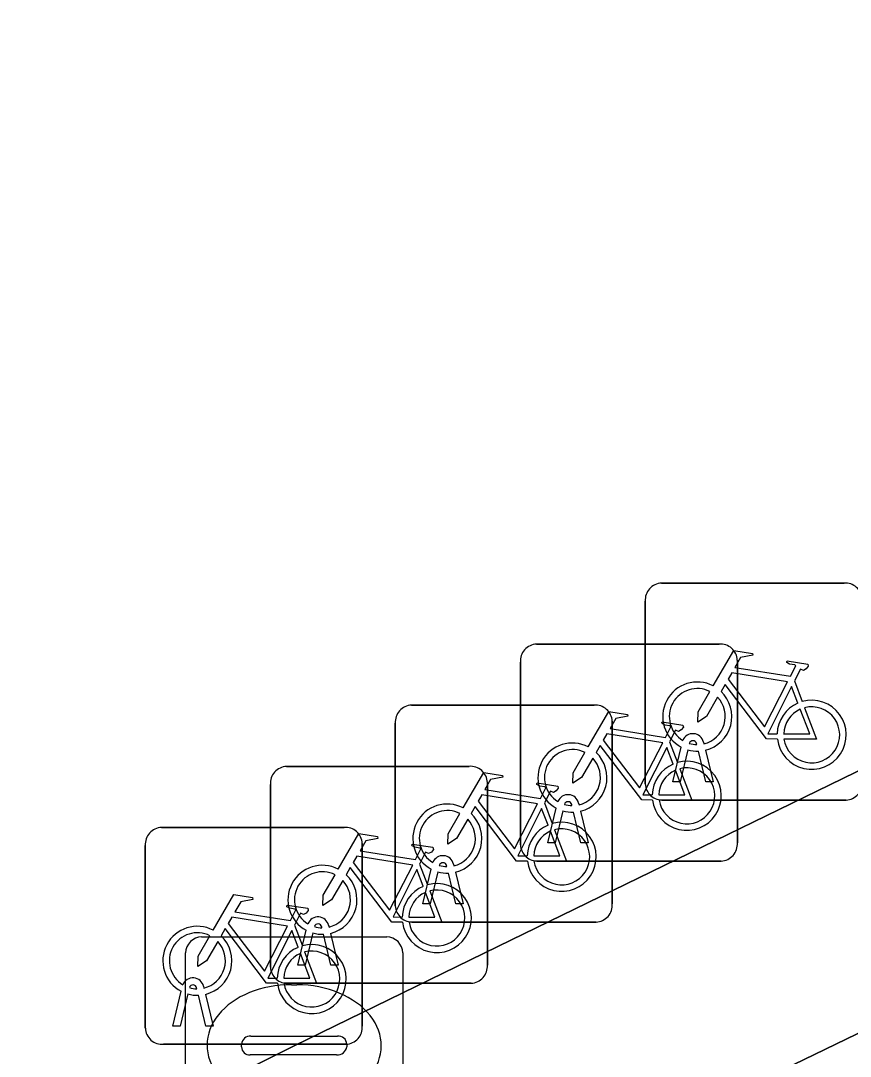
# Model space of a CAD drawing. Extents: x 160455 to 162082, y 388339 to 389736.
# Drawn here: x 160997.743 to 161001.562, y 388904.268 to 388909.038 of the extents above; entities that cross this region are included whole.
import ezdxf

# ---------------------------------------------------------------- set-up
doc = ezdxf.new("R2010")
doc.units = 0
for name, color, linetype in [('IMGEO_Fietsenrek', 7, 'Continuous'), ('IMGEO_Kolk', 7, 'Continuous'), ('IMGEO_Voetgangersgebied_open', 7, 'Continuous'), ('IMGEO_Voetpad_open', 7, 'Continuous')]:
    doc.layers.add(name, color=color, linetype=linetype)

msp = doc.modelspace()

# ---------------------------------------------------------------- linework, layer by layer
at = {"layer": 'IMGEO_Fietsenrek'}
for p, q in [((161000.6929, 388906.4475), (161001.5338, 388906.4475)), ((161001.5338, 388906.4475), (161000.6929, 388906.4475)), ((161000.6185, 388905.5229), (161000.6185, 388906.3638)), ((161000.6185, 388906.3638), (161000.6185, 388905.5229)), ((161000.1179, 388906.1665), (161000.9588, 388906.1665)), ((161000.9588, 388906.1665), (161000.1179, 388906.1665)), ((161000.0435, 388905.2419), (161000.0435, 388906.0828)), ((161000.0435, 388906.0828), (161000.0435, 388905.2419)), ((161001.0425, 388906.0921), (161001.0425, 388905.2512)), ((161001.0425, 388905.2512), (161001.0425, 388906.0921)), ((161001.3052, 388905.9972), (161001.3415, 388905.902)), ((160999.5419, 388905.8855), (161000.3828, 388905.8855)), ((161000.3828, 388905.8855), (160999.5419, 388905.8855)), ((160999.4675, 388904.9609), (160999.4675, 388905.8018)), ((160999.4675, 388905.8018), (160999.4675, 388904.9609)), ((161000.4665, 388905.8111), (161000.4665, 388904.9702)), ((161000.4665, 388904.9702), (161000.4665, 388905.8111)), ((161000.7302, 388905.7162), (161000.7665, 388905.621)), ((161000.7455, 388905.5323), (161000.7838, 388905.6923)), ((161000.8142, 388905.6801), (161000.7789, 388905.5323)), ((161000.8559, 388905.7039), (161000.8549, 388905.7082)), ((161000.897, 388905.5323), (161000.8631, 388905.674)), ((161000.8866, 388905.7154), (161000.8884, 388905.7075)), ((161000.8954, 388905.6783), (161000.9304, 388905.5323)), ((160998.9669, 388905.6035), (160999.8078, 388905.6035)), ((160999.8078, 388905.6035), (160998.9669, 388905.6035)), ((161000.7789, 388905.5323), (161000.7455, 388905.5323)), ((161000.9304, 388905.5323), (161000.897, 388905.5323)), ((160998.8925, 388904.6789), (160998.8925, 388905.5198)), ((160998.8925, 388905.5198), (160998.8925, 388904.6789)), ((160999.8915, 388905.5291), (160999.8915, 388904.6882)), ((160999.8915, 388904.6882), (160999.8915, 388905.5291)), ((161000.1542, 388905.4352), (161000.1905, 388905.34)), ((161001.5431, 388905.4485), (161000.7022, 388905.4485)), ((161000.7022, 388905.4485), (161001.5431, 388905.4485)), ((161000.1705, 388905.2513), (161000.2088, 388905.4113)), ((161000.2392, 388905.3991), (161000.2039, 388905.2513)), ((161000.2809, 388905.4229), (161000.2799, 388905.4272)), ((161000.322, 388905.2513), (161000.2881, 388905.393)), ((161000.3116, 388905.4344), (161000.3134, 388905.4265)), ((161000.3204, 388905.3973), (161000.3554, 388905.2513)), ((160998.3909, 388905.3225), (160999.2318, 388905.3225)), ((160999.2318, 388905.3225), (160998.3909, 388905.3225)), ((160999.3155, 388905.2481), (160999.3155, 388904.4072)), ((160999.3155, 388904.4072), (160999.3155, 388905.2481)), ((161000.2039, 388905.2513), (161000.1705, 388905.2513)), ((161000.3554, 388905.2513), (161000.322, 388905.2513)), ((160998.3165, 388904.3979), (160998.3165, 388905.2388)), ((160998.3165, 388905.2388), (160998.3165, 388904.3979)), ((160999.5792, 388905.1532), (160999.6155, 388905.058)), ((160999.7356, 388905.1534), (160999.7374, 388905.1455)), ((161000.9681, 388905.1675), (161000.1272, 388905.1675)), ((161000.1272, 388905.1675), (161000.9681, 388905.1675)), ((160999.5945, 388904.9703), (160999.6328, 388905.1303)), ((160999.6632, 388905.1181), (160999.6279, 388904.9703)), ((160999.7049, 388905.1419), (160999.7039, 388905.1462)), ((160999.746, 388904.9703), (160999.7121, 388905.112)), ((160999.7444, 388905.1163), (160999.7794, 388904.9703)), ((160999.6279, 388904.9703), (160999.5945, 388904.9703)), ((160999.7794, 388904.9703), (160999.746, 388904.9703)), ((160999.0032, 388904.8722), (160999.0395, 388904.777)), ((160999.1299, 388904.8599), (160999.1289, 388904.8642)), ((160999.1606, 388904.8714), (160999.1624, 388904.8635)), ((161000.3921, 388904.8865), (160999.5512, 388904.8865)), ((160999.5512, 388904.8865), (161000.3921, 388904.8865)), ((160999.0195, 388904.6883), (160999.0578, 388904.8483)), ((160999.0882, 388904.8361), (160999.0529, 388904.6883)), ((160999.171, 388904.6883), (160999.1371, 388904.83)), ((160999.1694, 388904.8343), (160999.2044, 388904.6883)), ((160999.0529, 388904.6883), (160999.0195, 388904.6883)), ((160999.2044, 388904.6883), (160999.171, 388904.6883)), ((160998.5539, 388904.5789), (160998.5529, 388904.5832)), ((160998.5846, 388904.5904), (160998.5864, 388904.5825)), ((160999.8171, 388904.6045), (160998.9762, 388904.6045)), ((160998.9762, 388904.6045), (160999.8171, 388904.6045)), ((160998.4435, 388904.4073), (160998.4818, 388904.5673)), ((160998.5122, 388904.5551), (160998.4769, 388904.4073)), ((160998.595, 388904.4073), (160998.5611, 388904.549)), ((160998.5934, 388904.5533), (160998.6284, 388904.4073)), ((160998.4769, 388904.4073), (160998.4435, 388904.4073)), ((160998.6284, 388904.4073), (160998.595, 388904.4073)), ((160999.2411, 388904.3235), (160998.4002, 388904.3235)), ((160998.4002, 388904.3235), (160999.2411, 388904.3235))]:
    msp.add_line(p, q, dxfattribs=at)
for points in [[(161000.9311, 388905.9742), (161001.0258, 388906.1377), (161001.112, 388906.1239), (161001.1137, 388906.1152), (161001.0576, 388906.1043), (161001.0314, 388906.059), (161001.2866, 388906.0182)], [(161001.2866, 388906.0182), (161001.3116, 388906.067), (161001.3065, 388906.071), (161001.2833, 388906.0747), (161001.2706, 388906.0822), (161001.2696, 388906.0853), (161001.2718, 388906.0899), (161001.3666, 388906.0748), (161001.3689, 388906.0645), (161001.3595, 388906.0521), (161001.3471, 388906.0457), (161001.3326, 388906.0519), (161001.3052, 388905.9972)], [(161001.2737, 388905.993), (161001.0169, 388906.034), (161001.0002, 388906.0052), (161001.1672, 388905.7849), (161001.2737, 388905.993)], [(161001.2268, 388905.7295), (161001.1771, 388905.7296), (161000.9864, 388905.9813), (161000.9674, 388905.9485)], [(161001.3217, 388905.895), (161001.2924, 388905.9718), (161001.183, 388905.7537), (161001.2257, 388905.7536)], [(161000.9518, 388905.9217), (161000.9002, 388905.8325), (161000.8603, 388905.8065), (161000.8615, 388905.854), (161000.916, 388905.9482)], [(161001.2557, 388905.7535), (161001.3756, 388905.7533), (161001.3324, 388905.8669)], [(161001.3522, 388905.8738), (161001.4072, 388905.7292), (161001.2571, 388905.7295)], [(161000.3561, 388905.6932), (161000.4508, 388905.8567), (161000.537, 388905.8429), (161000.5387, 388905.8342), (161000.4826, 388905.8233), (161000.4564, 388905.778), (161000.7116, 388905.7372)], [(161000.7116, 388905.7372), (161000.7366, 388905.786), (161000.7315, 388905.79), (161000.7083, 388905.7937), (161000.6956, 388905.8012), (161000.6946, 388905.8043), (161000.6968, 388905.8089), (161000.7916, 388905.7938), (161000.7939, 388905.7835), (161000.7845, 388905.7711), (161000.7721, 388905.7647), (161000.7576, 388905.7709), (161000.7302, 388905.7162)], [(161000.6987, 388905.712), (161000.4419, 388905.753), (161000.4252, 388905.7242), (161000.5922, 388905.5039), (161000.6987, 388905.712)], [(161000.6518, 388905.4485), (161000.6021, 388905.4486), (161000.4114, 388905.7003), (161000.3924, 388905.6675)], [(161000.7467, 388905.614), (161000.7174, 388905.6908), (161000.608, 388905.4727), (161000.6507, 388905.4726)], [(161000.3768, 388905.6407), (161000.3252, 388905.5515), (161000.2853, 388905.5255), (161000.2865, 388905.573), (161000.341, 388905.6672)], [(161000.6807, 388905.4725), (161000.8006, 388905.4723), (161000.7574, 388905.5859)], [(161000.7772, 388905.5928), (161000.8322, 388905.4482), (161000.6821, 388905.4485)], [(160999.7801, 388905.4122), (160999.8748, 388905.5757), (160999.961, 388905.5619), (160999.9627, 388905.5532), (160999.9066, 388905.5423), (160999.8804, 388905.497), (161000.1356, 388905.4562)], [(161000.1356, 388905.4562), (161000.1606, 388905.505), (161000.1555, 388905.509), (161000.1323, 388905.5127), (161000.1196, 388905.5202), (161000.1186, 388905.5233), (161000.1208, 388905.5279), (161000.2156, 388905.5128), (161000.2179, 388905.5025), (161000.2085, 388905.4901), (161000.1961, 388905.4837), (161000.1816, 388905.4899), (161000.1542, 388905.4352)], [(161000.1227, 388905.431), (160999.8659, 388905.472), (160999.8492, 388905.4432), (161000.0162, 388905.2229), (161000.1227, 388905.431)], [(161000.0758, 388905.1675), (161000.0261, 388905.1676), (160999.8354, 388905.4193), (160999.8164, 388905.3865)], [(161000.1707, 388905.333), (161000.1414, 388905.4098), (161000.032, 388905.1917), (161000.0747, 388905.1916)], [(160999.8008, 388905.3597), (160999.7492, 388905.2705), (160999.7093, 388905.2445), (160999.7105, 388905.292), (160999.765, 388905.3862)], [(160999.2051, 388905.1302), (160999.2998, 388905.2937), (160999.386, 388905.2799), (160999.3877, 388905.2712), (160999.3316, 388905.2603), (160999.3054, 388905.215), (160999.5606, 388905.1742)], [(161000.1047, 388905.1915), (161000.2246, 388905.1913), (161000.1814, 388905.3049)], [(161000.2012, 388905.3118), (161000.2562, 388905.1672), (161000.1061, 388905.1675)], [(160999.5606, 388905.1742), (160999.5856, 388905.223), (160999.5805, 388905.227), (160999.5573, 388905.2307), (160999.5446, 388905.2382), (160999.5436, 388905.2413), (160999.5458, 388905.2459), (160999.6406, 388905.2308), (160999.6429, 388905.2205), (160999.6335, 388905.2081), (160999.6211, 388905.2017), (160999.6066, 388905.2079), (160999.5792, 388905.1532)], [(160999.5477, 388905.149), (160999.2909, 388905.19), (160999.2742, 388905.1612), (160999.4412, 388904.9409), (160999.5477, 388905.149)], [(160999.2258, 388905.0777), (160999.1742, 388904.9885), (160999.1343, 388904.9625), (160999.1355, 388905.01), (160999.19, 388905.1042)], [(160999.5008, 388904.8855), (160999.4511, 388904.8856), (160999.2604, 388905.1373), (160999.2414, 388905.1045)], [(160999.5957, 388905.051), (160999.5664, 388905.1278), (160999.457, 388904.9097), (160999.4997, 388904.9096)], [(160998.6291, 388904.8492), (160998.7238, 388905.0127), (160998.81, 388904.9989), (160998.8117, 388904.9902), (160998.7556, 388904.9793), (160998.7294, 388904.934), (160998.9846, 388904.8932)], [(160999.5297, 388904.9095), (160999.6496, 388904.9093), (160999.6064, 388905.0229)], [(160999.6262, 388905.0298), (160999.6812, 388904.8852), (160999.5311, 388904.8855)], [(160998.9846, 388904.8932), (160999.0096, 388904.942), (160999.0045, 388904.946), (160998.9813, 388904.9497), (160998.9686, 388904.9572), (160998.9676, 388904.9603), (160998.9698, 388904.9649), (160999.0646, 388904.9498), (160999.0669, 388904.9395), (160999.0575, 388904.9271), (160999.0451, 388904.9207), (160999.0306, 388904.9269), (160999.0032, 388904.8722)], [(160998.9717, 388904.868), (160998.7149, 388904.909), (160998.6982, 388904.8802), (160998.8652, 388904.6599), (160998.9717, 388904.868)], [(160998.6498, 388904.7967), (160998.5982, 388904.7075), (160998.5583, 388904.6815), (160998.5595, 388904.729), (160998.614, 388904.8232)], [(160998.9248, 388904.6045), (160998.8751, 388904.6046), (160998.6844, 388904.8563), (160998.6654, 388904.8235)], [(160999.0197, 388904.77), (160998.9904, 388904.8468), (160998.881, 388904.6287), (160998.9237, 388904.6286)], [(160998.9537, 388904.6285), (160999.0736, 388904.6283), (160999.0304, 388904.7419)], [(160999.0502, 388904.7488), (160999.1052, 388904.6042), (160998.9551, 388904.6045)]]:
    msp.add_lwpolyline(points, dxfattribs=at)
for centre, radius, start, end in [((161000.6962, 388906.3696), 0.0779, 92.4484, 184.2845), ((161000.6962, 388906.3696), 0.0779, 92.4484, 184.2845), ((161001.5396, 388906.3698), 0.0779, 2.4484, 94.2845), ((161001.5396, 388906.3698), 0.0779, 2.4484, 94.2845), ((161000.1212, 388906.0886), 0.0779, 92.4484, 184.2845), ((161000.1212, 388906.0886), 0.0779, 92.4484, 184.2845), ((161000.9646, 388906.0888), 0.0779, 2.4484, 94.2845), ((161000.9646, 388906.0888), 0.0779, 2.4484, 94.2845), ((161000.8581, 388905.8329), 0.159, 62.6766, 242.1369), ((161000.8581, 388905.8329), 0.129, 63.3192, 238.903), ((161000.8581, 388905.8329), 0.129, 283.6043, 43.4302), ((161000.8581, 388905.8329), 0.159, 283.5766, 46.6042), ((160999.5452, 388905.8076), 0.0779, 92.4484, 184.2845), ((160999.5452, 388905.8076), 0.0779, 92.4484, 184.2845), ((161000.3886, 388905.8078), 0.0779, 2.4484, 94.2845), ((161000.3886, 388905.8078), 0.0779, 2.4484, 94.2845), ((161001.3847, 388905.7489), 0.159, 113.3408, 178.3217), ((161001.3847, 388905.7489), 0.159, 187.0065, 105.7708), ((161001.3847, 388905.7489), 0.129, 113.923, 177.9556), ((161001.3847, 388905.7489), 0.129, 188.6715, 104.5883), ((161000.8379, 388905.7043), 0.0499, 12.8025, 158.6934), ((161000.8379, 388905.7043), 0.0174, 12.8025, 163.4502), ((161000.2831, 388905.5519), 0.159, 62.6766, 242.1369), ((161000.2831, 388905.5519), 0.129, 63.3192, 238.903), ((161000.8581, 388905.8329), 0.159, 253.9967, 271.7867), ((161000.8581, 388905.8329), 0.129, 253.415, 269.0204), ((161000.2831, 388905.5519), 0.129, 283.6043, 43.4302), ((161000.2831, 388905.5519), 0.159, 283.5766, 46.6042), ((161000.8097, 388905.4679), 0.159, 187.0065, 105.7708), ((160998.9702, 388905.5256), 0.0779, 92.4484, 184.2845), ((160998.9702, 388905.5256), 0.0779, 92.4484, 184.2845), ((160999.8136, 388905.5258), 0.0779, 2.4484, 94.2845), ((160999.8136, 388905.5258), 0.0779, 2.4484, 94.2845), ((161000.8097, 388905.4679), 0.159, 113.3408, 178.3217), ((161000.8097, 388905.4679), 0.129, 113.923, 177.9556), ((161000.8097, 388905.4679), 0.129, 188.6715, 104.5883), ((161001.5398, 388905.5264), 0.0779, 272.4484, 4.2845), ((161001.5398, 388905.5264), 0.0779, 272.4484, 4.2845), ((161000.6964, 388905.5262), 0.0779, 182.4484, 274.2845), ((161000.6964, 388905.5262), 0.0779, 182.4484, 274.2845), ((161000.2629, 388905.4233), 0.0499, 12.8025, 158.6934), ((161000.2629, 388905.4233), 0.0174, 12.8025, 163.4502), ((160999.7071, 388905.2709), 0.159, 62.6766, 242.1369), ((160999.7071, 388905.2709), 0.129, 63.3192, 238.903), ((161000.2831, 388905.5519), 0.159, 253.9967, 271.7867), ((161000.2831, 388905.5519), 0.129, 253.415, 269.0204), ((160999.7071, 388905.2709), 0.129, 283.6043, 43.4302), ((160999.7071, 388905.2709), 0.159, 283.5766, 46.6042), ((161000.2337, 388905.1869), 0.159, 187.0065, 105.7708), ((160998.3942, 388905.2446), 0.0779, 92.4484, 184.2845), ((160998.3942, 388905.2446), 0.0779, 92.4484, 184.2845), ((160999.2376, 388905.2448), 0.0779, 2.4484, 94.2845), ((160999.2376, 388905.2448), 0.0779, 2.4484, 94.2845), ((161000.2337, 388905.1869), 0.159, 113.3408, 178.3217), ((161000.2337, 388905.1869), 0.129, 113.923, 177.9556), ((161000.2337, 388905.1869), 0.129, 188.6715, 104.5883), ((161000.9648, 388905.2454), 0.0779, 272.4484, 4.2845), ((161000.9648, 388905.2454), 0.0779, 272.4484, 4.2845), ((161000.1214, 388905.2452), 0.0779, 182.4484, 274.2845), ((161000.1214, 388905.2452), 0.0779, 182.4484, 274.2845), ((160999.6869, 388905.1423), 0.0499, 12.8025, 158.6934), ((160999.6869, 388905.1423), 0.0174, 12.8025, 163.4502), ((160999.1321, 388904.9889), 0.159, 62.6766, 242.1369), ((160999.1321, 388904.9889), 0.129, 63.3192, 238.903), ((160999.1321, 388904.9889), 0.159, 283.5766, 46.6042), ((160999.7071, 388905.2709), 0.159, 253.9967, 271.7867), ((160999.7071, 388905.2709), 0.129, 253.415, 269.0204), ((160999.1321, 388904.9889), 0.129, 283.6043, 43.4302), ((160999.6587, 388904.9049), 0.159, 187.0065, 105.7708), ((160999.6587, 388904.9049), 0.159, 113.3408, 178.3217), ((160999.6587, 388904.9049), 0.129, 113.923, 177.9556), ((160999.6587, 388904.9049), 0.129, 188.6715, 104.5883), ((160999.5454, 388904.9642), 0.0779, 182.4484, 274.2845), ((160999.5454, 388904.9642), 0.0779, 182.4484, 274.2845), ((161000.3888, 388904.9644), 0.0779, 272.4484, 4.2845), ((161000.3888, 388904.9644), 0.0779, 272.4484, 4.2845), ((160998.5561, 388904.7079), 0.159, 62.6766, 242.1369), ((160999.1119, 388904.8603), 0.0499, 12.8025, 158.6934), ((160999.1119, 388904.8603), 0.0174, 12.8025, 163.4502), ((160999.1321, 388904.9889), 0.129, 253.415, 269.0204), ((160998.5561, 388904.7079), 0.129, 63.3192, 238.903), ((160998.5561, 388904.7079), 0.159, 283.5766, 46.6042), ((160999.1321, 388904.9889), 0.159, 253.9967, 271.7867), ((160998.5561, 388904.7079), 0.129, 283.6043, 43.4302), ((160999.0827, 388904.6239), 0.159, 113.3408, 178.3217), ((160999.0827, 388904.6239), 0.159, 187.0065, 105.7708), ((160999.0827, 388904.6239), 0.129, 113.923, 177.9556), ((160999.0827, 388904.6239), 0.129, 188.6715, 104.5883), ((160998.9704, 388904.6822), 0.0779, 182.4484, 274.2845), ((160998.9704, 388904.6822), 0.0779, 182.4484, 274.2845), ((160999.8138, 388904.6824), 0.0779, 272.4484, 4.2845), ((160999.8138, 388904.6824), 0.0779, 272.4484, 4.2845), ((160998.5359, 388904.5793), 0.0499, 12.8025, 158.6934), ((160998.5359, 388904.5793), 0.0174, 12.8025, 163.4502), ((160998.5561, 388904.7079), 0.129, 253.415, 269.0204), ((160998.5561, 388904.7079), 0.159, 253.9967, 271.7867), ((160998.3944, 388904.4012), 0.0779, 182.4484, 274.2845), ((160998.3944, 388904.4012), 0.0779, 182.4484, 274.2845), ((160999.2378, 388904.4014), 0.0779, 272.4484, 4.2845), ((160999.2378, 388904.4014), 0.0779, 272.4484, 4.2845)]:
    msp.add_arc(centre, radius, start, end, dxfattribs=at)
at = {"layer": 'IMGEO_Kolk'}
for p, q in [((160998.5759, 388904.8185), (160999.4281, 388904.8185)), ((160998.5015, 388903.8919), (160998.5015, 388904.7441)), ((160999.5025, 388904.7441), (160999.5025, 388903.8919)), ((160998.9895, 388904.5977), (160999.0145, 388904.5977)), ((160998.803, 388904.3613), (160999.2009, 388904.3613)), ((160998.7599, 388904.3119), (160998.7599, 388904.3241)), ((160999.244, 388904.3241), (160999.244, 388904.3119)), ((160999.1975, 388904.2747), (160998.7996, 388904.2747))]:
    msp.add_line(p, q, dxfattribs=at)
for points in [[(160998.5759, 388904.8185), (160999.4281, 388904.8185)], [(160998.5015, 388903.8919), (160998.5015, 388904.7441)], [(160999.5025, 388904.7441), (160999.5025, 388903.8919)]]:
    msp.add_lwpolyline(points, dxfattribs=at)
for centre, radius, start, end in [((160998.578, 388904.742), 0.0765, 91.552, 178.448), ((160998.578, 388904.742), 0.0765, 91.552, 178.448), ((160999.426, 388904.742), 0.0765, 1.552, 88.448), ((160999.426, 388904.742), 0.0765, 1.552, 88.448), ((160998.8001, 388904.3211), 0.0403, 85.8775, 175.7526), ((160999.2054, 388904.3229), 0.0386, 1.7309, 96.639), ((160998.7966, 388904.3112), 0.0366, 178.938, 274.7102), ((160999.2014, 388904.3175), 0.043, 264.8664, 352.4533)]:
    msp.add_arc(centre, radius, start, end, dxfattribs=at)
for centre, major_axis, ratio, start_param, end_param in [((160998.988, 388904.318), (-0.3872, 0.002), 0.722429, 4.712389, 7.853982), ((160999.013, 388904.318), (-0.3901, 0.002), 0.717154, 1.570796, 4.712389)]:
    msp.add_ellipse(centre, major_axis=major_axis, ratio=ratio, start_param=start_param, end_param=end_param, dxfattribs=at)
at = {"layer": 'IMGEO_Voetgangersgebied_open'}
for points in [[(160979.521, 388894.789), (160984.918, 388897.412), (160986.592, 388898.238), (160991.392, 388900.594), (160997.866, 388903.75), (160999.002, 388904.317), (161000, 388904.803), (161004.349, 388906.921), (161008.648, 388909.038), (161011.034, 388904.127), (161013.7, 388898.708), (161014.199, 388897.674), (161017.132, 388891.713)], [(161015.666, 388892.264), (161013.227, 388897.198), (161010.41, 388903.012), (161010.063, 388903.661), (161008.17, 388907.587), (161004.808, 388905.955), (161003.376, 388905.234), (161000, 388903.599), (160998.317, 388902.784), (160991.855, 388899.597), (160985.389, 388896.441), (160979.97, 388893.785)]]:
    msp.add_lwpolyline(points, dxfattribs=at)
at = {"layer": 'IMGEO_Voetpad_open'}
msp.add_lwpolyline([(161004.808, 388905.955), (161004.349, 388906.921), (161000, 388904.803), (160999.002, 388904.317), (160997.866, 388903.75), (160998.317, 388902.784), (161000, 388903.599), (161003.376, 388905.234)], close=True, dxfattribs=at)

doc.saveas('drawing.dxf')
